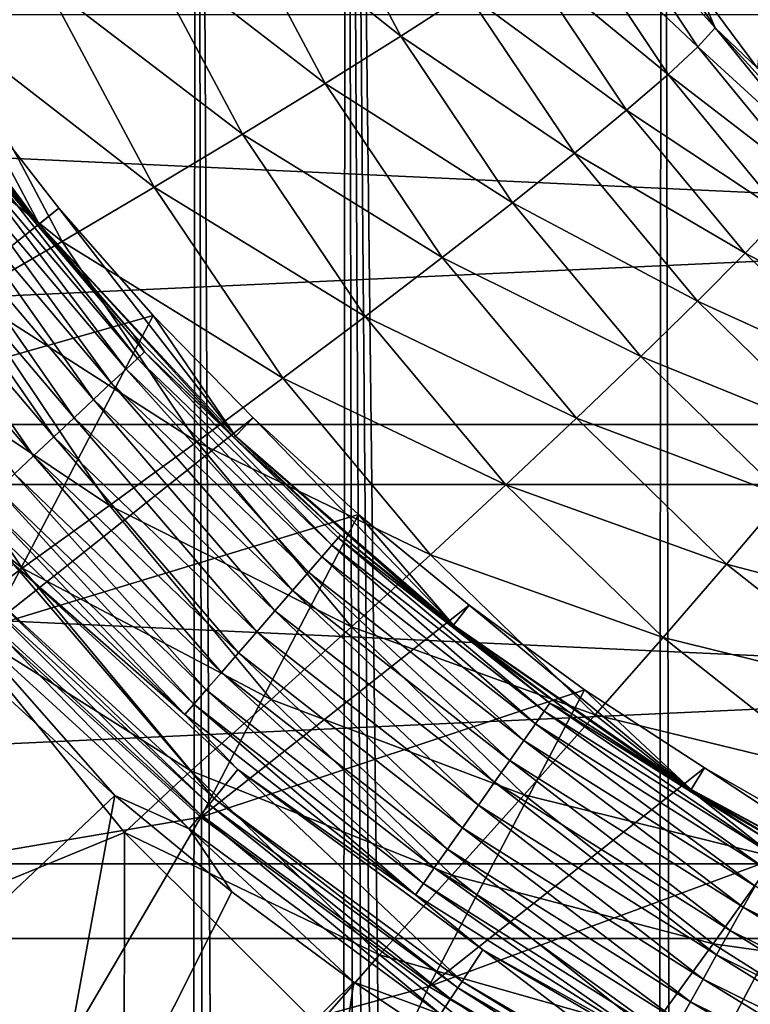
# Model space of a CAD drawing. Header units: metres. Extents: x -22 to 22, y 0 to 204.
# Tile 379 of 497: x -8.26 to -5.31, y 171.73 to 175.71. Entities that reach past the tile are written whole.
import ezdxf

# ---------------------------------------------------------------- set-up
doc = ezdxf.new("R2010")
doc.units = ezdxf.units.M
doc.layers.add('solid_002_SW0002', color=7, linetype='CONTINUOUS')
doc.layers.add('solid_002_SW0002_01', color=7, linetype='CONTINUOUS')

msp = doc.modelspace()

# ---------------------------------------------------------------- linework, layer by layer
at = {"layer": 'solid_002_SW0002'}
for points in [[(-9.43097, 182.73764, 262.212341), (-7.922185, 81.849052, 275.334595), (-7.635273, 81.694748, 275.327637)], [(-7.549796, 182.712387, 262.020508), (-9.43097, 182.73764, 262.212341), (-7.635273, 81.694748, 275.327637)], [(-9.43097, 182.73764, 262.212341), (-8.19972, 82.022491, 275.339081), (-7.922185, 81.849052, 275.334595)], [(-9.43097, 182.73764, 262.212341), (-8.464413, 82.212845, 275.340942), (-8.19972, 82.022491, 275.339081)], [(-7.549796, 182.712387, 262.020508), (-7.635273, 81.694748, 275.327637), (-7.339215, 81.560196, 275.318298)], [(-7.549796, 182.712387, 262.020508), (-7.339215, 81.560196, 275.318298), (-7.032578, 81.444443, 275.306641)], [(-6.943197, 182.705444, 261.967773), (-7.549796, 182.712387, 262.020508), (-7.032578, 81.444443, 275.306641)], [(-6.943197, 182.705444, 261.967773), (-7.032578, 81.444443, 275.306641), (-6.719763, 81.348885, 275.292969)], [(-6.943197, 182.705444, 261.967773), (-6.086168, 81.221771, 275.260223), (-5.763353, 81.189575, 275.24115)], [(-5.664724, 182.692719, 261.871124), (-6.943197, 182.705444, 261.967773), (-5.763353, 81.189575, 275.24115)], [(-6.943197, 182.705444, 261.967773), (-6.404739, 81.274803, 275.277527), (-6.086168, 81.221771, 275.260223)], [(-6.943197, 182.705444, 261.967773), (-6.719763, 81.348885, 275.292969), (-6.404739, 81.274803, 275.277527)], [(-5.664724, 182.692719, 261.871124), (-5.763353, 81.189575, 275.24115), (-5.436296, 81.178215, 275.220306)], [(-3.77746, 182.678665, 261.764374), (-5.664724, 182.692719, 261.871124), (-5.436296, 81.178215, 275.220306)], [(-3.77746, 182.678665, 261.764374), (-5.436296, 81.178215, 275.220306), (-2.719687, 81.176041, 275.085602)], [(-8.158559, 175.858765, 257.698822), (-8.551197, 175.679398, 257.771698), (-8.919032, 176.587479, 257.828491)], [(-7.104035, 176.363571, 257.121185), (-6.723303, 175.645676, 257.066925), (-7.427191, 176.204544, 257.370056)], [(-6.454195, 175.819153, 256.768372), (-6.723303, 175.645676, 257.066925), (-7.104035, 176.363571, 257.121185)], [(-5.838718, 176.268326, 255.217575), (-5.452574, 175.67865, 255.166168), (-5.915795, 176.198135, 255.642761)], [(-5.838718, 176.268326, 255.217575), (-5.521812, 175.84259, 254.74678), (-5.452574, 175.67865, 255.166168)], [(-7.427191, 176.204544, 257.370056), (-7.028439, 175.454376, 257.315857), (-7.781212, 176.03508, 257.563965)], [(-6.723303, 175.645676, 257.066925), (-7.028439, 175.454376, 257.315857), (-7.427191, 176.204544, 257.370056)], [(-5.915795, 176.198135, 255.642761), (-5.522742, 175.601944, 255.591431), (-6.046095, 176.098358, 256.048615)], [(-5.452574, 175.67865, 255.166168), (-5.522742, 175.601944, 255.591431), (-5.915795, 176.198135, 255.642761)], [(-6.046095, 176.098358, 256.048615), (-5.642716, 175.490219, 255.99736), (-6.226845, 175.97113, 256.426514)], [(-5.522742, 175.601944, 255.591431), (-5.642716, 175.490219, 255.99736), (-6.046095, 176.098358, 256.048615)], [(-7.781212, 176.03508, 257.563965), (-7.363105, 175.249344, 257.509796), (-8.158559, 175.858765, 257.698822)], [(-7.028439, 175.454376, 257.315857), (-7.363105, 175.249344, 257.509796), (-7.781212, 176.03508, 257.563965)], [(-6.226845, 175.97113, 256.426514), (-5.809942, 175.34584, 256.375305), (-6.454195, 175.819153, 256.768372)], [(-5.642716, 175.490219, 255.99736), (-5.809942, 175.34584, 256.375305), (-6.226845, 175.97113, 256.426514)], [(20.197836, 175.91188, 0.72), (-20.197836, 175.91188, 0.72), (-19.582014, 174.07486, 0.72)], [(-8.158559, 175.858765, 257.698822), (-7.720174, 175.034943, 257.644653), (-8.551197, 175.679398, 257.771698)], [(-7.363105, 175.249344, 257.509796), (-7.720174, 175.034943, 257.644653), (-8.158559, 175.858765, 257.698822)], [(-5.280659, 175.51622, 254.718216), (-5.521812, 175.84259, 254.74678), (-5.249965, 175.845673, 241.93779)], [(-8.878048, 175.823593, 251.389343), (-8.184252, 174.884933, 251.389343), (-8.46121, 175.40593, 249.424011)], [(-8.189775, 174.880371, 251.800095), (-8.184252, 174.884933, 251.389343), (-8.878048, 175.823593, 251.389343)], [(-8.189775, 174.880371, 251.800095), (-8.878048, 175.823593, 251.389343), (-8.549815, 175.340469, 251.800095)], [(-6.454195, 175.819153, 256.768372), (-6.020858, 175.17189, 256.717224), (-6.723303, 175.645676, 257.066925)], [(-5.809942, 175.34584, 256.375305), (-6.020858, 175.17189, 256.717224), (-6.454195, 175.819153, 256.768372)], [(-5.452574, 175.67865, 255.166168), (-5.521812, 175.84259, 254.74678), (-5.280659, 175.51622, 254.718216)], [(20.239058, 173.833023), (-20.239056, 173.833023), (-20.874525, 175.732819)], [(20.874525, 175.732819), (20.239058, 173.833023), (-20.874525, 175.732819)], [(-8.551197, 175.679398, 257.771698), (-8.092043, 174.81572, 257.717529), (-8.950764, 175.500748, 257.781067)], [(-7.720174, 175.034943, 257.644653), (-8.092043, 174.81572, 257.717529), (-8.551197, 175.679398, 257.771698)], [(-6.723303, 175.645676, 257.066925), (-6.270974, 174.972076, 257.015839), (-7.028439, 175.454376, 257.315857)], [(-6.020858, 175.17189, 256.717224), (-6.270974, 174.972076, 257.015839), (-6.723303, 175.645676, 257.066925)], [(-5.452574, 175.67865, 255.166168), (-5.007195, 175.132477, 255.118469), (-5.522742, 175.601944, 255.591431)], [(-5.452574, 175.67865, 255.166168), (-5.280659, 175.51622, 254.718216), (-5.020315, 175.205078, 254.690903)], [(-5.452574, 175.67865, 255.166168), (-5.020315, 175.205078, 254.690903), (-5.007195, 175.132477, 255.118469)], [(-5.522742, 175.601944, 255.591431), (-5.070084, 175.050095, 255.543808), (-5.642716, 175.490219, 255.99736)], [(-5.007195, 175.132477, 255.118469), (-5.070084, 175.050095, 255.543808), (-5.522742, 175.601944, 255.591431)], [(-8.092043, 174.81572, 257.717529), (-8.470793, 174.596375, 257.726929), (-8.950764, 175.500748, 257.781067)], [(-5.642716, 175.490219, 255.99736), (-5.178799, 174.927643, 255.949814), (-5.809942, 175.34584, 256.375305)], [(-5.070084, 175.050095, 255.543808), (-5.178799, 174.927643, 255.949814), (-5.642716, 175.490219, 255.99736)], [(-7.028439, 175.454376, 257.315857), (-6.554962, 174.750656, 257.264801), (-7.363105, 175.249344, 257.509796)], [(-6.270974, 174.972076, 257.015839), (-6.554962, 174.750656, 257.264801), (-7.028439, 175.454376, 257.315857)], [(-8.46121, 175.40593, 249.424011), (-8.104868, 174.950562, 249.424011), (-9.155903, 174.109024, 248.574905)], [(-8.184252, 174.884933, 251.389343), (-8.104868, 174.950562, 249.424011), (-8.46121, 175.40593, 249.424011)], [(-8.189775, 174.880371, 251.800095), (-8.549815, 175.340469, 251.800095), (-8.461278, 175.198029, 251.912323)], [(-5.809942, 175.34584, 256.375305), (-5.331025, 174.7677, 256.32785), (-6.020858, 175.17189, 256.717224)], [(-5.178799, 174.927643, 255.949814), (-5.331025, 174.7677, 256.32785), (-5.809942, 175.34584, 256.375305)], [(-7.363105, 175.249344, 257.509796), (-6.866775, 174.512329, 257.458771), (-7.720174, 175.034943, 257.644653)], [(-6.554962, 174.750656, 257.264801), (-6.866775, 174.512329, 257.458771), (-7.363105, 175.249344, 257.509796)], [(-8.492826, 175.173935, 252.018463), (-8.542557, 175.135956, 252.11293), (-7.833385, 174.29953, 252.11293)], [(-8.461278, 175.198029, 251.912323), (-8.492826, 175.173935, 252.018463), (-7.787783, 174.342377, 252.018463)], [(-7.787783, 174.342377, 252.018463), (-8.492826, 175.173935, 252.018463), (-7.833385, 174.29953, 252.11293)], [(-7.758854, 174.369568, 251.912323), (-8.461278, 175.198029, 251.912323), (-7.787783, 174.342377, 252.018463)], [(-8.189775, 174.880371, 251.800095), (-8.461278, 175.198029, 251.912323), (-7.758854, 174.369568, 251.912323)], [(-6.020858, 175.17189, 256.717224), (-5.523519, 174.573669, 256.66983), (-6.270974, 174.972076, 257.015839)], [(-5.331025, 174.7677, 256.32785), (-5.523519, 174.573669, 256.66983), (-6.020858, 175.17189, 256.717224)], [(-8.542557, 175.135956, 252.11293), (-8.607917, 175.086044, 252.190887), (-7.89332, 174.243225, 252.190887)], [(-7.833385, 174.29953, 252.11293), (-8.542557, 175.135956, 252.11293), (-7.89332, 174.243225, 252.190887)], [(-8.607917, 175.086044, 252.190887), (-8.685549, 175.026749, 252.248322), (-7.964507, 174.176331, 252.248322)], [(-7.89332, 174.243225, 252.190887), (-8.607917, 175.086044, 252.190887), (-7.964507, 174.176331, 252.248322)], [(-8.685549, 175.026749, 252.248322), (-8.771465, 174.961136, 252.282288), (-8.04329, 174.102295, 252.282288)], [(-7.964507, 174.176331, 252.248322), (-8.685549, 175.026749, 252.248322), (-8.04329, 174.102295, 252.282288)], [(-7.720174, 175.034943, 257.644653), (-7.199774, 174.262177, 257.593658), (-8.092043, 174.81572, 257.717529)], [(-6.866775, 174.512329, 257.458771), (-7.199774, 174.262177, 257.593658), (-7.720174, 175.034943, 257.644653)], [(-6.270974, 174.972076, 257.015839), (-5.752183, 174.349701, 256.968506), (-6.554962, 174.750656, 257.264801)], [(-5.523519, 174.573669, 256.66983), (-5.752183, 174.349701, 256.968506), (-6.270974, 174.972076, 257.015839)], [(-8.104868, 174.950562, 249.424011), (-7.724056, 174.515472, 249.424011), (-9.155903, 174.109024, 248.574905)], [(-8.771465, 174.961136, 252.282288), (-8.861253, 174.892563, 252.291046), (-8.125625, 174.024933, 252.291046)], [(-8.04329, 174.102295, 252.282288), (-8.771465, 174.961136, 252.282288), (-8.125625, 174.024933, 252.291046)], [(-8.184252, 174.884933, 251.389343), (-7.391679, 174.028061, 251.389343), (-8.104868, 174.950562, 249.424011)], [(-7.391679, 174.028061, 251.389343), (-7.724056, 174.515472, 249.424011), (-8.104868, 174.950562, 249.424011)], [(-8.861253, 174.892563, 252.291046), (-8.9503, 174.824554, 252.274124), (-8.207279, 173.948212, 252.274124)], [(-8.125625, 174.024933, 252.291046), (-8.861253, 174.892563, 252.291046), (-8.207279, 173.948212, 252.274124)], [(-5.178799, 174.927643, 255.949814), (-4.659396, 174.416534, 255.906525), (-5.331025, 174.7677, 256.32785)], [(-7.805005, 174.440735, 251.800095), (-8.184252, 174.884933, 251.389343), (-8.189775, 174.880371, 251.800095)], [(-7.805005, 174.440735, 251.800095), (-8.189775, 174.880371, 251.800095), (-7.758854, 174.369568, 251.912323)], [(-7.396667, 174.022903, 251.800095), (-7.391679, 174.028061, 251.389343), (-8.184252, 174.884933, 251.389343)], [(-7.396667, 174.022903, 251.800095), (-8.184252, 174.884933, 251.389343), (-7.805005, 174.440735, 251.800095)], [(-8.207279, 173.948212, 252.274124), (-8.9503, 174.824554, 252.274124), (-8.284062, 173.876068, 252.232422)], [(-8.092043, 174.81572, 257.717529), (-7.546866, 174.005539, 257.666565), (-8.470793, 174.596375, 257.726929)], [(-7.199774, 174.262177, 257.593658), (-7.546866, 174.005539, 257.666565), (-8.092043, 174.81572, 257.717529)], [(-6.554962, 174.750656, 257.264801), (-6.012148, 174.100555, 257.217499), (-6.866775, 174.512329, 257.458771)], [(-5.752183, 174.349701, 256.968506), (-6.012148, 174.100555, 257.217499), (-6.554962, 174.750656, 257.264801)], [(-5.331025, 174.7677, 256.32785), (-4.795324, 174.242676, 256.284607), (-5.523519, 174.573669, 256.66983)], [(-4.659396, 174.416534, 255.906525), (-4.795324, 174.242676, 256.284607), (-5.331025, 174.7677, 256.32785)], [(-8.470793, 174.596375, 257.726929), (-7.900662, 173.747864, 257.675934), (-8.848357, 174.381546, 257.672577)], [(-7.546866, 174.005539, 257.666565), (-7.900662, 173.747864, 257.675934), (-8.470793, 174.596375, 257.726929)], [(-5.523519, 174.573669, 256.66983), (-4.967623, 174.030624, 256.626678), (-5.752183, 174.349701, 256.968506)], [(-4.795324, 174.242676, 256.284607), (-4.967623, 174.030624, 256.626678), (-5.523519, 174.573669, 256.66983)], [(-7.724056, 174.515472, 249.424011), (-8.382852, 173.259079, 248.574905), (-9.155903, 174.109024, 248.574905)], [(-7.724056, 174.515472, 249.424011), (-7.319919, 174.101944, 249.424011), (-8.382852, 173.259079, 248.574905)], [(-7.391679, 174.028061, 251.389343), (-7.319919, 174.101944, 249.424011), (-7.724056, 174.515472, 249.424011)], [(-6.866775, 174.512329, 257.458771), (-6.297878, 173.831528, 257.411499), (-7.199774, 174.262177, 257.593658)], [(-6.012148, 174.100555, 257.217499), (-6.297878, 173.831528, 257.411499), (-6.866775, 174.512329, 257.458771)], [(-7.396667, 174.022903, 251.800095), (-7.805005, 174.440735, 251.800095), (-7.758854, 174.369568, 251.912323)], [(-8.848357, 174.381546, 257.672577), (-8.253626, 173.494644, 257.621613), (-9.138819, 174.209732, 257.584045)], [(-7.900662, 173.747864, 257.675934), (-8.253626, 173.494644, 257.621613), (-8.848357, 174.381546, 257.672577)], [(-7.787783, 174.342377, 252.018463), (-7.833385, 174.29953, 252.11293), (-7.042684, 173.539719, 252.11293)], [(-7.758854, 174.369568, 251.912323), (-7.787783, 174.342377, 252.018463), (-7.001684, 173.58699, 252.018463)], [(-7.001684, 173.58699, 252.018463), (-7.787783, 174.342377, 252.018463), (-7.042684, 173.539719, 252.11293)], [(-6.975675, 173.616974, 251.912323), (-7.758854, 174.369568, 251.912323), (-7.001684, 173.58699, 252.018463)], [(-7.396667, 174.022903, 251.800095), (-7.758854, 174.369568, 251.912323), (-6.975675, 173.616974, 251.912323)], [(-5.752183, 174.349701, 256.968506), (-5.172624, 173.784882, 256.925415), (-6.012148, 174.100555, 257.217499)], [(-4.967623, 174.030624, 256.626678), (-5.172624, 173.784882, 256.925415), (-5.752183, 174.349701, 256.968506)], [(-7.833385, 174.29953, 252.11293), (-7.89332, 174.243225, 252.190887), (-7.096568, 173.477585, 252.190887)], [(-7.042684, 173.539719, 252.11293), (-7.833385, 174.29953, 252.11293), (-7.096568, 173.477585, 252.190887)], [(-7.199774, 174.262177, 257.593658), (-6.603287, 173.54837, 257.546417), (-7.546866, 174.005539, 257.666565)], [(-6.297878, 173.831528, 257.411499), (-6.603287, 173.54837, 257.546417), (-7.199774, 174.262177, 257.593658)], [(-7.89332, 174.243225, 252.190887), (-7.964507, 174.176331, 252.248322), (-7.160569, 173.403793, 252.248322)], [(-7.096568, 173.477585, 252.190887), (-7.89332, 174.243225, 252.190887), (-7.160569, 173.403793, 252.248322)], [(-8.253626, 173.494644, 257.621613), (-8.535911, 173.283844, 257.528168), (-9.138819, 174.209732, 257.584045)], [(-7.964507, 174.176331, 252.248322), (-8.04329, 174.102295, 252.282288), (-7.2314, 173.322128, 252.282288)], [(-7.160569, 173.403793, 252.248322), (-7.964507, 174.176331, 252.248322), (-7.2314, 173.322128, 252.282288)], [(-7.319919, 174.101944, 249.424011), (-6.893685, 173.711258, 249.424011), (-8.382852, 173.259079, 248.574905)], [(-8.04329, 174.102295, 252.282288), (-8.125625, 174.024933, 252.291046), (-7.305424, 173.236771, 252.291046)], [(-7.2314, 173.322128, 252.282288), (-8.04329, 174.102295, 252.282288), (-7.305424, 173.236771, 252.291046)], [(-7.391679, 174.028061, 251.389343), (-6.509894, 173.26329, 251.389343), (-7.319919, 174.101944, 249.424011)], [(-6.509894, 173.26329, 251.389343), (-6.893685, 173.711258, 249.424011), (-7.319919, 174.101944, 249.424011)], [(-6.012148, 174.100555, 257.217499), (-5.40596, 173.510681, 257.174438), (-6.297878, 173.831528, 257.411499)], [(-5.172624, 173.784882, 256.925415), (-5.40596, 173.510681, 257.174438), (-6.012148, 174.100555, 257.217499)], [(19.582014, 174.07486, 0.72), (-19.582014, 174.07486, 0.72), (-18.79812, 172.298904, 0.72)], [(-8.125625, 174.024933, 252.291046), (-8.207279, 173.948212, 252.274124), (-7.378837, 173.15213, 252.274124)], [(-7.305424, 173.236771, 252.291046), (-8.125625, 174.024933, 252.291046), (-7.378837, 173.15213, 252.274124)], [(-6.965994, 173.628143, 251.800095), (-7.391679, 174.028061, 251.389343), (-7.396667, 174.022903, 251.800095)], [(-6.965994, 173.628143, 251.800095), (-7.396667, 174.022903, 251.800095), (-6.975675, 173.616974, 251.912323)], [(-6.514287, 173.257629, 251.800095), (-6.509894, 173.26329, 251.389343), (-7.391679, 174.028061, 251.389343)], [(-6.514287, 173.257629, 251.800095), (-7.391679, 174.028061, 251.389343), (-6.965994, 173.628143, 251.800095)], [(-7.546866, 174.005539, 257.666565), (-6.921872, 173.257095, 257.619324), (-7.900662, 173.747864, 257.675934)], [(-6.603287, 173.54837, 257.546417), (-6.921872, 173.257095, 257.619324), (-7.546866, 174.005539, 257.666565)], [(-8.207279, 173.948212, 252.274124), (-8.284062, 173.876068, 252.232422), (-7.447869, 173.07254, 252.232422)], [(-7.378837, 173.15213, 252.274124), (-8.207279, 173.948212, 252.274124), (-7.447869, 173.07254, 252.232422)], [(-8.284062, 173.876068, 252.232422), (-8.352029, 173.81221, 252.16806), (-7.508975, 173.002075, 252.16806)], [(-7.447869, 173.07254, 252.232422), (-8.284062, 173.876068, 252.232422), (-7.508975, 173.002075, 252.16806)], [(19.429903, 171.997269), (-19.429903, 171.997253), (-20.239056, 173.833023)], [(20.239058, 173.833023), (19.429903, 171.997269), (-20.239056, 173.833023)], [(-6.297878, 173.831528, 257.411499), (-5.662663, 173.213867, 257.3685), (-6.603287, 173.54837, 257.546417)], [(-5.40596, 173.510681, 257.174438), (-5.662663, 173.213867, 257.3685), (-6.297878, 173.831528, 257.411499)], [(-8.352029, 173.81221, 252.16806), (-8.407688, 173.759903, 252.084351), (-7.559016, 172.944382, 252.084351)], [(-7.508975, 173.002075, 252.16806), (-8.352029, 173.81221, 252.16806), (-7.559016, 172.944382, 252.084351)], [(-5.172624, 173.784882, 256.925415), (-4.538634, 173.283371, 256.887054), (-5.40596, 173.510681, 257.174438)], [(-8.407688, 173.759903, 252.084351), (-8.448181, 173.721863, 251.98558), (-7.595422, 172.902405, 251.98558)], [(-7.559016, 172.944382, 252.084351), (-8.407688, 173.759903, 252.084351), (-7.595422, 172.902405, 251.98558)], [(-7.900662, 173.747864, 257.675934), (-7.246849, 172.963913, 257.628723), (-8.253626, 173.494644, 257.621613)], [(-6.921872, 173.257095, 257.619324), (-7.246849, 172.963913, 257.628723), (-7.900662, 173.747864, 257.675934)], [(-7.595422, 172.902405, 251.98558), (-8.448181, 173.721863, 251.98558), (-8.288558, 173.510101, 251.878189)], [(-6.893685, 173.711258, 249.424011), (-7.531235, 172.487854, 248.574905), (-8.382852, 173.259079, 248.574905)], [(-6.893685, 173.711258, 249.424011), (-6.446653, 173.344589, 249.424011), (-7.531235, 172.487854, 248.574905)], [(-6.509894, 173.26329, 251.389343), (-6.446653, 173.344589, 249.424011), (-6.893685, 173.711258, 249.424011)], [(-6.975675, 173.616974, 251.912323), (-7.001684, 173.58699, 252.018463), (-6.142712, 172.915619, 252.018463)], [(-6.965994, 173.628143, 251.800095), (-6.975675, 173.616974, 251.912323), (-6.119894, 172.948105, 251.912323)], [(-6.119894, 172.948105, 251.912323), (-6.975675, 173.616974, 251.912323), (-6.142712, 172.915619, 252.018463)], [(-6.514287, 173.257629, 251.800095), (-6.965994, 173.628143, 251.800095), (-6.119894, 172.948105, 251.912323)], [(-7.001684, 173.58699, 252.018463), (-7.042684, 173.539719, 252.11293), (-6.178681, 172.86441, 252.11293)], [(-6.142712, 172.915619, 252.018463), (-7.001684, 173.58699, 252.018463), (-6.178681, 172.86441, 252.11293)], [(-7.042684, 173.539719, 252.11293), (-7.096568, 173.477585, 252.190887), (-6.225955, 172.797119, 252.190887)], [(-6.178681, 172.86441, 252.11293), (-7.042684, 173.539719, 252.11293), (-6.225955, 172.797119, 252.190887)], [(-6.603287, 173.54837, 257.546417), (-5.937267, 172.900742, 257.503418), (-6.921872, 173.257095, 257.619324)], [(-5.662663, 173.213867, 257.3685), (-5.937267, 172.900742, 257.503418), (-6.603287, 173.54837, 257.546417)], [(-8.39695, 173.403519, 251.016098), (-7.477686, 172.562622, 251.016098), (-8.288558, 173.510101, 251.878189)], [(-7.477686, 172.562622, 251.016098), (-7.381161, 172.680054, 251.878189), (-8.288558, 173.510101, 251.878189)], [(-7.595422, 172.902405, 251.98558), (-8.288558, 173.510101, 251.878189), (-7.381161, 172.680054, 251.878189)], [(-5.40596, 173.510681, 257.174438), (-4.743029, 172.987015, 257.136139), (-5.662663, 173.213867, 257.3685)], [(-4.538634, 173.283371, 256.887054), (-4.743029, 172.987015, 257.136139), (-5.40596, 173.510681, 257.174438)], [(-8.253626, 173.494644, 257.621613), (-7.571298, 172.675064, 257.574371), (-8.535911, 173.283844, 257.528168)], [(-7.246849, 172.963913, 257.628723), (-7.571298, 172.675064, 257.574371), (-8.253626, 173.494644, 257.621613)], [(-7.096568, 173.477585, 252.190887), (-7.160569, 173.403793, 252.248322), (-6.282104, 172.717194, 252.248322)], [(-6.225955, 172.797119, 252.190887), (-7.096568, 173.477585, 252.190887), (-6.282104, 172.717194, 252.248322)], [(-8.419128, 173.381714, 250.910034), (-8.457518, 173.343964, 250.813126), (-7.531624, 172.496994, 250.813126)], [(-7.497437, 172.538589, 250.910034), (-8.39695, 173.403519, 251.016098), (-8.419128, 173.381714, 250.910034)], [(-7.497437, 172.538589, 250.910034), (-8.419128, 173.381714, 250.910034), (-7.531624, 172.496994, 250.813126)], [(-7.497437, 172.538589, 250.910034), (-7.477686, 172.562622, 251.016098), (-8.39695, 173.403519, 251.016098)], [(-7.160569, 173.403793, 252.248322), (-7.2314, 173.322128, 252.282288), (-6.344246, 172.628723, 252.282288)], [(-6.282104, 172.717194, 252.248322), (-7.160569, 173.403793, 252.248322), (-6.344246, 172.628723, 252.282288)], [(-8.457518, 173.343964, 250.813126), (-8.510189, 173.292175, 250.730469), (-7.578529, 172.439926, 250.730469)], [(-7.531624, 172.496994, 250.813126), (-8.457518, 173.343964, 250.813126), (-7.578529, 172.439926, 250.730469)], [(-6.446653, 173.344589, 249.424011), (-5.980183, 173.003052, 249.424011), (-7.531235, 172.487854, 248.574905)], [(-6.509894, 173.26329, 251.389343), (-5.54954, 172.599869, 251.389343), (-6.446653, 173.344589, 249.424011)], [(-5.54954, 172.599869, 251.389343), (-5.980183, 173.003052, 249.424011), (-6.446653, 173.344589, 249.424011)], [(-7.2314, 173.322128, 252.282288), (-7.305424, 173.236771, 252.291046), (-6.409188, 172.536285, 252.291046)], [(-6.344246, 172.628723, 252.282288), (-7.2314, 173.322128, 252.282288), (-6.409188, 172.536285, 252.291046)], [(-9.143382, 172.21283, 247.625275), (-8.382852, 173.259079, 248.574905), (-7.531235, 172.487854, 248.574905)], [(-8.764975, 172.045273, 257.159729), (-8.535911, 173.283844, 257.528168), (-7.839404, 172.426102, 257.47641)], [(-7.571298, 172.675064, 257.574371), (-7.839404, 172.426102, 257.47641), (-8.535911, 173.283844, 257.528168)], [(-8.510189, 173.292175, 250.730469), (-8.33204, 172.989288, 250.666168), (-7.8789, 172.575546, 250.666168)], [(-7.578529, 172.439926, 250.730469), (-8.510189, 173.292175, 250.730469), (-7.8789, 172.575546, 250.666168)], [(-6.921872, 173.257095, 257.619324), (-6.223924, 172.578003, 257.576385), (-7.246849, 172.963913, 257.628723)], [(-5.937267, 172.900742, 257.503418), (-6.223924, 172.578003, 257.576385), (-6.921872, 173.257095, 257.619324)], [(-6.042909, 172.912476, 251.800095), (-6.509894, 173.26329, 251.389343), (-6.514287, 173.257629, 251.800095)], [(-6.042909, 172.912476, 251.800095), (-6.514287, 173.257629, 251.800095), (-6.119894, 172.948105, 251.912323)], [(-5.553285, 172.59375, 251.800095), (-5.54954, 172.599869, 251.389343), (-6.509894, 173.26329, 251.389343)], [(-5.553285, 172.59375, 251.800095), (-6.509894, 173.26329, 251.389343), (-6.042909, 172.912476, 251.800095)], [(-7.305424, 173.236771, 252.291046), (-7.378837, 173.15213, 252.274124), (-6.473595, 172.444595, 252.274124)], [(-6.409188, 172.536285, 252.291046), (-7.305424, 173.236771, 252.291046), (-6.473595, 172.444595, 252.274124)], [(-5.662663, 173.213867, 257.3685), (-4.968083, 172.665558, 257.330231), (-5.937267, 172.900742, 257.503418)], [(-4.743029, 172.987015, 257.136139), (-4.968083, 172.665558, 257.330231), (-5.662663, 173.213867, 257.3685)], [(-7.378837, 173.15213, 252.274124), (-7.447869, 173.07254, 252.232422), (-6.534158, 172.358383, 252.232422)], [(-6.473595, 172.444595, 252.274124), (-7.378837, 173.15213, 252.274124), (-6.534158, 172.358383, 252.232422)], [(-7.447869, 173.07254, 252.232422), (-7.508975, 173.002075, 252.16806), (-6.587767, 172.282074, 252.16806)], [(-6.534158, 172.358383, 252.232422), (-7.447869, 173.07254, 252.232422), (-6.587767, 172.282074, 252.16806)], [(-7.8789, 172.575546, 250.666168), (-8.33204, 172.989288, 250.666168), (-9.242122, 171.285995, 249.512939)], [(-7.508975, 173.002075, 252.16806), (-7.559016, 172.944382, 252.084351), (-6.631669, 172.219574, 252.084351)], [(-5.980183, 173.003052, 249.424011), (-6.609035, 171.802597, 248.574905), (-7.531235, 172.487854, 248.574905)], [(-6.587767, 172.282074, 252.16806), (-7.508975, 173.002075, 252.16806), (-6.631669, 172.219574, 252.084351)], [(-5.980183, 173.003052, 249.424011), (-5.495676, 172.687653, 249.424011), (-6.609035, 171.802597, 248.574905)], [(-5.54954, 172.599869, 251.389343), (-5.495676, 172.687653, 249.424011), (-5.980183, 173.003052, 249.424011)], [(-7.559016, 172.944382, 252.084351), (-7.595422, 172.902405, 251.98558), (-6.663609, 172.174103, 251.98558)], [(-7.246849, 172.963913, 257.628723), (-6.516529, 172.252502, 257.585754), (-7.571298, 172.675064, 257.574371)], [(-6.631669, 172.219574, 252.084351), (-7.559016, 172.944382, 252.084351), (-6.663609, 172.174103, 251.98558)], [(-6.223924, 172.578003, 257.576385), (-6.516529, 172.252502, 257.585754), (-7.246849, 172.963913, 257.628723)], [(-6.119894, 172.948105, 251.912323), (-6.142712, 172.915619, 252.018463), (-5.219805, 172.335266, 252.018463)], [(-5.200415, 172.369904, 251.912323), (-6.119894, 172.948105, 251.912323), (-5.219805, 172.335266, 252.018463)], [(-6.042909, 172.912476, 251.800095), (-6.119894, 172.948105, 251.912323), (-5.200415, 172.369904, 251.912323)], [(-6.663609, 172.174103, 251.98558), (-7.595422, 172.902405, 251.98558), (-7.381161, 172.680054, 251.878189)], [(-5.937267, 172.900742, 257.503418), (-5.209003, 172.325851, 257.465179), (-6.223924, 172.578003, 257.576385)], [(-6.142712, 172.915619, 252.018463), (-6.178681, 172.86441, 252.11293), (-5.250371, 172.280655, 252.11293)], [(-5.219805, 172.335266, 252.018463), (-6.142712, 172.915619, 252.018463), (-5.250371, 172.280655, 252.11293)], [(-5.553285, 172.59375, 251.800095), (-6.042909, 172.912476, 251.800095), (-5.200415, 172.369904, 251.912323)], [(-4.968083, 172.665558, 257.330231), (-5.209003, 172.325851, 257.465179), (-5.937267, 172.900742, 257.503418)], [(-6.178681, 172.86441, 252.11293), (-6.225955, 172.797119, 252.190887), (-5.290542, 172.208893, 252.190887)], [(-5.250371, 172.280655, 252.11293), (-6.178681, 172.86441, 252.11293), (-5.290542, 172.208893, 252.190887)], [(-6.225955, 172.797119, 252.190887), (-6.282104, 172.717194, 252.248322), (-5.338255, 172.123657, 252.248322)], [(-5.290542, 172.208893, 252.190887), (-6.225955, 172.797119, 252.190887), (-5.338255, 172.123657, 252.248322)], [(-6.282104, 172.717194, 252.248322), (-6.344246, 172.628723, 252.282288), (-5.39106, 172.029327, 252.282288)], [(-5.338255, 172.123657, 252.248322), (-6.282104, 172.717194, 252.248322), (-5.39106, 172.029327, 252.282288)], [(-7.571298, 172.675064, 257.574371), (-6.808852, 171.931183, 257.531403), (-7.839404, 172.426102, 257.47641)], [(-6.516529, 172.252502, 257.585754), (-6.808852, 171.931183, 257.531403), (-7.571298, 172.675064, 257.574371)], [(-7.477686, 172.562622, 251.016098), (-6.474729, 171.823532, 251.016098), (-7.381161, 172.680054, 251.878189)], [(-6.474729, 171.823532, 251.016098), (-6.39115, 171.9505, 251.878189), (-7.381161, 172.680054, 251.878189)], [(-6.663609, 172.174103, 251.98558), (-7.381161, 172.680054, 251.878189), (-6.39115, 171.9505, 251.878189)], [(-5.495676, 172.687653, 249.424011), (-4.994579, 172.399353, 249.424011), (-6.609035, 171.802597, 248.574905)], [(-5.54954, 172.599869, 251.389343), (-4.522206, 172.045792, 251.389343), (-5.495676, 172.687653, 249.424011)], [(-4.522206, 172.045792, 251.389343), (-4.994579, 172.399353, 249.424011), (-5.495676, 172.687653, 249.424011)], [(-6.344246, 172.628723, 252.282288), (-6.409188, 172.536285, 252.291046), (-5.446245, 171.930756, 252.291046)], [(-5.39106, 172.029327, 252.282288), (-6.344246, 172.628723, 252.282288), (-5.446245, 171.930756, 252.291046)], [(-5.046891, 172.302399, 251.800095), (-5.54954, 172.599869, 251.389343), (-5.553285, 172.59375, 251.800095)], [(-5.046891, 172.302399, 251.800095), (-5.553285, 172.59375, 251.800095), (-5.200415, 172.369904, 251.912323)], [(-4.525258, 172.039307, 251.800095), (-4.522206, 172.045792, 251.389343), (-5.54954, 172.599869, 251.389343)], [(-4.525258, 172.039307, 251.800095), (-5.54954, 172.599869, 251.389343), (-5.046891, 172.302399, 251.800095)], [(-7.8789, 172.575546, 250.666168), (-9.242122, 171.285995, 249.512939), (-8.261483, 170.489288, 249.512939)], [(-7.405245, 172.185471, 250.666168), (-7.8789, 172.575546, 250.666168), (-8.261483, 170.489288, 249.512939)], [(-7.578529, 172.439926, 250.730469), (-7.8789, 172.575546, 250.666168), (-7.405245, 172.185471, 250.666168)], [(-6.491831, 171.797546, 250.910034), (-7.477686, 172.562622, 251.016098), (-7.497437, 172.538589, 250.910034)], [(-6.491831, 171.797546, 250.910034), (-6.474729, 171.823532, 251.016098), (-7.477686, 172.562622, 251.016098)], [(-6.223924, 172.578003, 257.576385), (-5.460659, 171.975128, 257.538147), (-6.516529, 172.252502, 257.585754)], [(-5.209003, 172.325851, 257.465179), (-5.460659, 171.975128, 257.538147), (-6.223924, 172.578003, 257.576385)], [(-7.497437, 172.538589, 250.910034), (-7.531624, 172.496994, 250.813126), (-6.521432, 171.752579, 250.813126)], [(-6.491831, 171.797546, 250.910034), (-7.497437, 172.538589, 250.910034), (-6.521432, 171.752579, 250.813126)], [(-6.409188, 172.536285, 252.291046), (-6.473595, 172.444595, 252.274124), (-5.500975, 171.832977, 252.274124)], [(-5.446245, 171.930756, 252.291046), (-6.409188, 172.536285, 252.291046), (-5.500975, 171.832977, 252.274124)], [(-8.184447, 171.370926, 247.625275), (-9.143382, 172.21283, 247.625275), (-7.531235, 172.487854, 248.574905)], [(-8.184447, 171.370926, 247.625275), (-7.531235, 172.487854, 248.574905), (-6.609035, 171.802597, 248.574905)], [(-7.531624, 172.496994, 250.813126), (-7.578529, 172.439926, 250.730469), (-6.562046, 171.690887, 250.730469)], [(-6.521432, 171.752579, 250.813126), (-7.531624, 172.496994, 250.813126), (-6.562046, 171.690887, 250.730469)], [(-7.840451, 171.277573, 257.159729), (-8.764975, 172.045273, 257.159729), (-7.839404, 172.426102, 257.47641)], [(-7.840451, 171.277573, 257.159729), (-7.839404, 172.426102, 257.47641), (-7.057665, 171.645966, 257.429199)], [(-6.808852, 171.931183, 257.531403), (-7.057665, 171.645966, 257.429199), (-7.839404, 172.426102, 257.47641)], [(-7.578529, 172.439926, 250.730469), (-7.405245, 172.185471, 250.666168), (-6.912309, 171.820068, 250.666168)], [(-6.562046, 171.690887, 250.730469), (-7.578529, 172.439926, 250.730469), (-6.912309, 171.820068, 250.666168)], [(-6.473595, 172.444595, 252.274124), (-6.534158, 172.358383, 252.232422), (-5.552439, 171.741043, 252.232422)], [(-5.500975, 171.832977, 252.274124), (-6.473595, 172.444595, 252.274124), (-5.552439, 171.741043, 252.232422)], [(-4.994579, 172.399353, 249.424011), (-5.624896, 171.209717, 248.574905), (-6.609035, 171.802597, 248.574905)], [(-4.994579, 172.399353, 249.424011), (-4.4784, 172.139008, 249.424011), (-5.624896, 171.209717, 248.574905)], [(-6.534158, 172.358383, 252.232422), (-6.587767, 172.282074, 252.16806), (-5.597994, 171.659668, 252.16806)], [(-5.552439, 171.741043, 252.232422), (-6.534158, 172.358383, 252.232422), (-5.597994, 171.659668, 252.16806)], [(-5.209003, 172.325851, 257.465179), (-4.426312, 171.829407, 257.432098), (-5.460659, 171.975128, 257.538147)], [(18.79812, 172.298904, 0.72), (-18.79812, 172.298904, 0.72), (-17.854202, 170.604904, 0.72)], [(-6.587767, 172.282074, 252.16806), (-6.631669, 172.219574, 252.084351), (-5.6353, 171.593018, 252.084351)], [(-5.597994, 171.659668, 252.16806), (-6.587767, 172.282074, 252.16806), (-5.6353, 171.593018, 252.084351)], [(-6.516529, 172.252502, 257.585754), (-5.717692, 171.62088, 257.547546), (-6.808852, 171.931183, 257.531403)], [(-5.460659, 171.975128, 257.538147), (-5.717692, 171.62088, 257.547546), (-6.516529, 172.252502, 257.585754)], [(-9.635083, 171.024506, 246.58139), (-9.143382, 172.21283, 247.625275), (-8.184447, 171.370926, 247.625275)], [(-6.912309, 171.820068, 250.666168), (-7.405245, 172.185471, 250.666168), (-8.261483, 170.489288, 249.512939)], [(-6.631669, 172.219574, 252.084351), (-6.663609, 172.174103, 251.98558), (-5.66244, 171.54454, 251.98558)], [(-5.6353, 171.593018, 252.084351), (-6.631669, 172.219574, 252.084351), (-5.66244, 171.54454, 251.98558)], [(-5.290542, 172.208893, 252.190887), (-5.338255, 172.123657, 252.248322), (-4.338845, 171.629395, 252.248322)], [(-5.66244, 171.54454, 251.98558), (-6.663609, 172.174103, 251.98558), (-6.39115, 171.9505, 251.878189)], [(-4.4784, 172.139008, 249.424011), (-4.588039, 170.714798, 248.574905), (-5.624896, 171.209717, 248.574905)], [(-5.338255, 172.123657, 252.248322), (-5.39106, 172.029327, 252.282288), (-4.381764, 171.530167, 252.282288)], [(-4.338845, 171.629395, 252.248322), (-5.338255, 172.123657, 252.248322), (-4.381764, 171.530167, 252.282288)], [(-10.391309, 170.261276, 256.18338), (-8.764975, 172.045273, 257.159729), (-7.840451, 171.277573, 257.159729)], [(-5.39106, 172.029327, 252.282288), (-5.446245, 171.930756, 252.291046), (-4.426617, 171.426483, 252.291046)], [(-4.381764, 171.530167, 252.282288), (-5.39106, 172.029327, 252.282288), (-4.426617, 171.426483, 252.291046)], [(19.429903, 171.997269), (18.454901, 170.245438), (-19.429903, 171.997253)], [(18.454901, 170.245438), (-18.454901, 170.245438), (-19.429903, 171.997253)], [(-6.474729, 171.823532, 251.016098), (-5.399302, 171.19455, 251.016098), (-6.39115, 171.9505, 251.878189)], [(-5.399302, 171.19455, 251.016098), (-5.329606, 171.329636, 251.878189), (-6.39115, 171.9505, 251.878189)], [(-5.66244, 171.54454, 251.98558), (-6.39115, 171.9505, 251.878189), (-5.329606, 171.329636, 251.878189)], [(-5.460659, 171.975128, 257.538147), (-4.640273, 171.454514, 257.505066), (-5.717692, 171.62088, 257.547546)], [(-4.426312, 171.829407, 257.432098), (-4.640273, 171.454514, 257.505066), (-5.460659, 171.975128, 257.538147)], [(-6.808852, 171.931183, 257.531403), (-5.974628, 171.270615, 257.493164), (-7.057665, 171.645966, 257.429199)], [(-5.717692, 171.62088, 257.547546), (-5.974628, 171.270615, 257.493164), (-6.808852, 171.931183, 257.531403)], [(-5.446245, 171.930756, 252.291046), (-5.500975, 171.832977, 252.274124), (-4.471101, 171.323639, 252.274124)], [(-4.426617, 171.426483, 252.291046), (-5.446245, 171.930756, 252.291046), (-4.471101, 171.323639, 252.274124)], [(-5.413564, 171.166901, 250.910034), (-6.474729, 171.823532, 251.016098), (-6.491831, 171.797546, 250.910034)], [(-5.413564, 171.166901, 250.910034), (-5.399302, 171.19455, 251.016098), (-6.474729, 171.823532, 251.016098)], [(-5.500975, 171.832977, 252.274124), (-5.552439, 171.741043, 252.232422), (-4.51293, 171.226944, 252.232422)], [(-4.471101, 171.323639, 252.274124), (-5.500975, 171.832977, 252.274124), (-4.51293, 171.226944, 252.232422)], [(-6.912309, 171.820068, 250.666168), (-8.261483, 170.489288, 249.512939), (-7.212524, 169.784973, 249.512939)], [(-7.148409, 170.625931, 247.625275), (-8.184447, 171.370926, 247.625275), (-6.609035, 171.802597, 248.574905)], [(-6.401376, 171.480286, 250.666168), (-6.912309, 171.820068, 250.666168), (-7.212524, 169.784973, 249.512939)], [(-7.148409, 170.625931, 247.625275), (-6.609035, 171.802597, 248.574905), (-5.624896, 171.209717, 248.574905)], [(-6.562046, 171.690887, 250.730469), (-6.912309, 171.820068, 250.666168), (-6.401376, 171.480286, 250.666168)], [(-6.491831, 171.797546, 250.910034), (-6.521432, 171.752579, 250.813126), (-5.438249, 171.119064, 250.813126)], [(-5.413564, 171.166901, 250.910034), (-6.491831, 171.797546, 250.910034), (-5.438249, 171.119064, 250.813126)], [(-6.521432, 171.752579, 250.813126), (-6.562046, 171.690887, 250.730469), (-5.472116, 171.053406, 250.730469)], [(-5.438249, 171.119064, 250.813126), (-6.521432, 171.752579, 250.813126), (-5.472116, 171.053406, 250.730469)], [(-5.552439, 171.741043, 252.232422), (-5.597994, 171.659668, 252.16806), (-4.549956, 171.141342, 252.16806)], [(-4.51293, 171.226944, 252.232422), (-5.552439, 171.741043, 252.232422), (-4.549956, 171.141342, 252.16806)]]:
    msp.add_3dface(points, dxfattribs=at)
at = {"layer": 'solid_002_SW0002_01'}
for points in [[(20.197836, 175.91188, 0.72), (-19.582014, 174.07486, 0.72), (19.582014, 174.07486, 0.72)], [(19.582014, 174.07486, 0.72), (-18.79812, 172.298904, 0.72), (18.79812, 172.298904, 0.72)], [(18.79812, 172.298904, 0.72), (-17.854202, 170.604904, 0.72), (17.854202, 170.604904, 0.72)]]:
    msp.add_3dface(points, dxfattribs=at)

doc.saveas('drawing.dxf')
